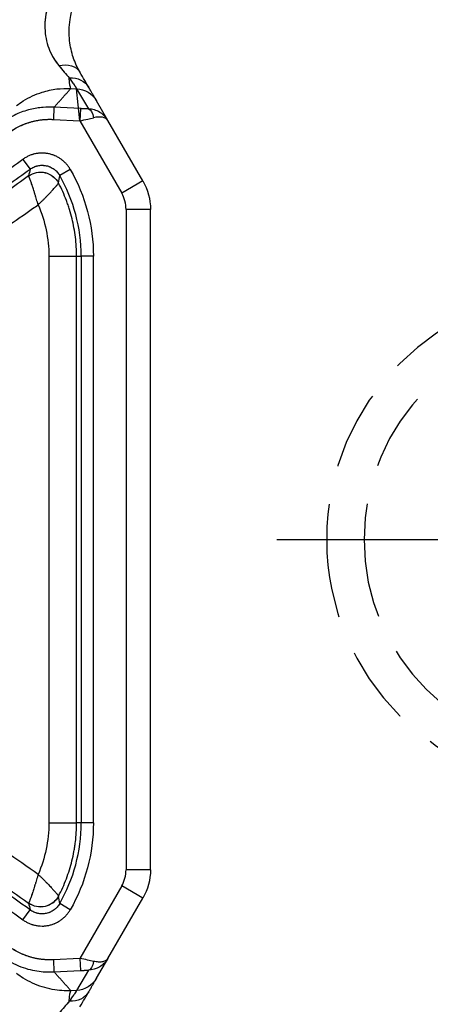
# Model space of a CAD drawing. Extents: x 2651 to 7771, y -1163 to 1075.
# Tile 402 of 490: x 5288 to 5301, y 473 to 504. Entities that reach past the tile are written whole.
import ezdxf

# ---------------------------------------------------------------- set-up
doc = ezdxf.new("R2010")
doc.units = 0
doc.header["$LTSCALE"] = 10
doc.linetypes.add('CENTER', pattern=[2, 1.25, -0.25, 0.25, -0.25])
doc.linetypes.add('HIDDEN', pattern=[0.375, 0.25, -0.125])
doc.layers.get('0').update_dxf_attribs({"linetype": 'CONTINUOUS'})
doc.layers.get('Defpoints').update_dxf_attribs({"linetype": 'CONTINUOUS'})
for name, color, linetype in [('1', 7, 'CONTINUOUS'), ('CEN', 1, 'CENTER'), ('DIM', 3, 'CONTINUOUS'), ('HIDDEN', 6, 'HIDDEN')]:
    doc.layers.add(name, color=color, linetype=linetype)
doc.styles.get("Standard").update_dxf_attribs({"font": 'romans.shx'})
doc.dimstyles.new('MM& INCH5', dxfattribs={"dimtxt": 5, "dimasz": 2.5, "dimexe": 1, "dimexo": 0.5, "dimtad": 0, "dimrnd": 1.38778e-17, "dimzin": 9, "dimdsep": 46, "dimtxsty": 'Standard', "dimblk": 'CLOSED', "dimcen": 0, "dimclrd": 3, "dimclre": 3, "dimclrt": 3, "dimazin": 2, "dimtfac": 0.75, "dimtofl": 0, "dimtmove": 0, "dimatfit": 3, "dimfxl": 0, "dimtolj": 1, "dimarcsym": 0})

# ---------------------------------------------------------------- blocks, each defined once
blk = doc.blocks.new('DFSF')
at = {"layer": '1', "color": 252, "linetype": 'Continuous'}
for p, q in [((1288.685, 533.376), (1288.87, 533.367)), ((1288.87, 533.367), (1289.242, 532.722)), ((1288.148, 532.776), (1288.128, 532.388)), ((1288.992, 532.732), (1288.148, 532.776)), ((1288.128, 532.388), (1288.972, 532.344)), ((1288.972, 532.344), (1290.304, 530.037)), ((1287.156, 531.114), (1287.385, 530.801)), ((1288.667, 530.793), (1288.33, 530.6)), ((1290.977, 530.426), (1290.304, 530.037)), ((1290.443, 529.519), (1290.443, 508.469)), ((1291.22, 529.519), (1290.443, 529.519)), ((1287.984, 528.026), (1287.984, 509.961)), ((1287.984, 528.026), (1288.867, 528.026)), ((1288.867, 528.026), (1289.015, 528.026)), ((1288.867, 509.961), (1288.867, 528.026)), ((1289.015, 528.026), (1289.015, 509.961)), ((1289.403, 528.026), (1289.015, 528.026)), ((1289.403, 509.961), (1289.403, 528.026)), ((1287.984, 509.961), (1288.867, 509.961)), ((1289.015, 509.961), (1288.867, 509.961)), ((1289.403, 509.961), (1289.015, 509.961)), ((1291.22, 508.469), (1290.443, 508.469)), ((1290.304, 507.951), (1288.972, 505.644)), ((1290.977, 507.562), (1290.304, 507.951)), ((1288.667, 507.195), (1288.33, 507.388)), ((1287.156, 506.874), (1287.385, 507.187)), ((1288.972, 505.644), (1288.128, 505.599)), ((1288.128, 505.599), (1288.148, 505.212)), ((1288.148, 505.212), (1288.992, 505.256)), ((1289.242, 505.266), (1288.87, 504.621)), ((1288.87, 504.621), (1288.685, 504.611))]:
    blk.add_line(p, q, dxfattribs=at)
at = {"layer": '1', "color": 110, "linetype": 'Continuous'}
for p, q in [((1288.972, 532.344), (1288.87, 533.367)), ((1288.128, 532.388), (1288.972, 532.344)), ((1288.972, 532.344), (1290.304, 530.037)), ((1290.443, 529.519), (1290.443, 508.469)), ((1290.304, 507.951), (1288.972, 505.644)), ((1288.972, 505.644), (1288.128, 505.599)), ((1289.242, 505.266), (1288.87, 504.621))]:
    blk.add_line(p, q, dxfattribs=at)
at = {"layer": '1', "color": 7, "linetype": 'Continuous'}
for p, q in [((1289.864, 532.355), (1289.502, 532.981)), ((1288.992, 532.732), (1288.972, 532.344)), ((1290.977, 530.426), (1289.865, 532.352)), ((1291.22, 508.469), (1291.22, 529.519)), ((1289.865, 505.636), (1290.977, 507.562)), ((1288.972, 505.644), (1288.992, 505.256)), ((1289.502, 505.007), (1289.864, 505.633))]:
    blk.add_line(p, q, dxfattribs=at)
at = {"layer": '1', "color": 252, "linetype": 'Continuous', "extrusion": (0, 0, -1)}
for centre, start, end in [((-1283.836, 528.026), 150.1987, 180), ((-1283.836, 509.961), 180, 209.8012)]:
    blk.add_arc(centre, 5.567, start, end, dxfattribs=at)
at = {"layer": '1', "color": 252, "linetype": 'Continuous'}
for centre, radius, start, end in [((1283.836, 528.026), 5.178, 0, 29.8013), ((1289.407, 529.519), 1.036, 0, 30), ((1283.836, 509.961), 5.178, 330.1988, 0), ((1289.407, 508.469), 1.036, 330, 0)]:
    blk.add_arc(centre, radius, start, end, dxfattribs=at)
at = {"layer": '1', "color": 7, "linetype": 'Continuous', "extrusion": (0, 0, -1)}
for centre, start, end in [((-1289.407, 529.519), 150, 180), ((-1289.407, 508.469), 180, 210)]:
    blk.add_arc(centre, 1.814, start, end, dxfattribs=at)
at = {"layer": '1', "color": 110, "linetype": 'Continuous'}
for centre, start, end in [((1289.407, 529.519), 0, 30), ((1289.407, 508.469), 330, 0)]:
    blk.add_arc(centre, 1.036, start, end, dxfattribs=at)
at = {"layer": '1', "color": 252, "linetype": 'Continuous', "extrusion": (0, 0, -1)}
for centre, major_axis, ratio, start_param, end_param in [((1288.303, 533.502), (0.673, 0.389), 0.72662, 5.106899, 6.283185), ((1288.583, 533.018), (0.673, 0.389), 0.857555, 5.242162, 6.283185), ((1288.855, 536.606), (0.161, 3.235), 0.052272, 3.194024, 3.602195), ((1288.829, 532.592), (0.673, 0.389), 0.998053, 5.287458, 6.283185), ((1287.719, 530.06), (-0.631, 0.148), 0.999911, 0.712892, 2.4287), ((1287.719, 530.059), (0.618, 0.195), 0.99876, 4.392457, 6.10701), ((1287.719, 507.928), (0.631, 0.148), 0.999911, 0.712878, 2.428715), ((1287.719, 507.929), (0.618, -0.195), 0.99876, 0.176172, 1.890754), ((1288.829, 505.396), (0.673, -0.389), 0.998053, 0, 0.995727), ((1288.855, 501.382), (0.161, -3.235), 0.052272, 2.68099, 3.089161), ((1288.583, 504.97), (0.673, -0.389), 0.857555, 0, 1.041024)]:
    blk.add_ellipse(centre, major_axis=major_axis, ratio=ratio, start_param=start_param, end_param=end_param, dxfattribs=at)
at = {"layer": '1', "color": 7, "linetype": 'Continuous', "extrusion": (0, 0, -1)}
for centre, major_axis, ratio, start_param, end_param in [((1289.222, 532.334), (-0.009, -0.389), 0.484329, 3.201449, 4.425608), ((1289.407, 529.519), (-1.814, 0), 0.999975, 2.618029, 3.141591), ((1289.407, 529.519), (1.814, 0), 0.999975, 5.759622, 6.283185), ((1283.861, 528.026), (4.123, 0), 1, 5.873541, 6.283185), ((1283.861, 509.961), (4.123, 0), 1, 0, 0.409639), ((1289.222, 505.654), (0.009, -0.389), 0.484329, 4.99917, 6.223329)]:
    blk.add_ellipse(centre, major_axis=major_axis, ratio=ratio, start_param=start_param, end_param=end_param, dxfattribs=at)
at = {"layer": '1', "color": 252, "linetype": 'Continuous'}
for points, knots in [([(1288.209, 536.61), (1288.164, 536.525), (1288.08, 536.366), (1287.988, 536.135), (1287.873, 535.756), (1287.826, 535.203), (1287.953, 534.679), (1288.134, 534.329), (1288.244, 534.181), (1288.301, 534.103)], [0, 0, 0, 0, 0.096681, 0.180172, 0.250363, 0.499858, 0.749492, 0.867912, 1, 1, 1, 1]), ([(1288.301, 534.103), (1288.361, 534.032), (1288.48, 533.889), (1288.584, 533.771), (1288.636, 533.712)], [0, 0, 0, 0, 0.500018, 1, 1, 1, 1]), ([(1288.636, 533.712), (1288.669, 533.663), (1288.733, 533.57), (1288.8, 533.475), (1288.839, 533.417), (1288.86, 533.382), (1288.866, 533.373), (1288.87, 533.367)], [0, 0, 0, 0, 0.262287, 0.49991, 0.699928, 0.840423, 1, 1, 1, 1]), ([(1286.955, 532.827), (1287.026, 532.878), (1287.276, 533.059), (1287.708, 533.253), (1288.226, 533.374), (1288.536, 533.376), (1288.685, 533.376)], [0, 0, 0, 0, 0.141984, 0.499773, 0.758442, 1, 1, 1, 1]), ([(1288.148, 532.776), (1288.033, 532.778), (1287.779, 532.781), (1287.368, 532.71), (1286.91, 532.558), (1286.623, 532.371), (1286.472, 532.273)], [0, 0, 0, 0, 0.193756, 0.426858, 0.69734, 1, 1, 1, 1]), ([(1289.865, 532.352), (1289.837, 532.394), (1289.787, 532.47), (1289.697, 532.554), (1289.587, 532.631), (1289.44, 532.7), (1289.308, 532.714), (1289.242, 532.722)], [0, 0, 0, 0, 0.205637, 0.372382, 0.500218, 0.747942, 1, 1, 1, 1]), ([(1286.702, 531.96), (1286.908, 532.112), (1287.133, 532.225), (1287.623, 532.372), (1287.873, 532.402), (1288.128, 532.388)], [0, 0, 0, 0, 0.5, 0.5, 1, 1, 1, 1]), ([(1288.972, 532.344), (1289.057, 532.363), (1289.21, 532.396), (1289.345, 532.427), (1289.405, 532.44)], [0, 0, 0, 0, 0.553654, 1, 1, 1, 1]), ([(1287.156, 531.114), (1286.689, 530.773), (1285.74, 530.11), (1284.765, 529.49), (1284.146, 529.116), (1284.022, 529.041), (1283.773, 528.894), (1283.648, 528.821), (1283.271, 528.605), (1283.019, 528.463), (1282.258, 528.047), (1281.745, 527.781), (1280.967, 527.398), (1280.706, 527.273), (1280.312, 527.09), (1280.181, 527.03), (1279.917, 526.911), (1279.256, 526.617), (1278.054, 526.121), (1276.426, 525.531), (1275.322, 525.185), (1274.767, 525.024)], [0, 0, 0, 0, 0.125, 0.25, 0.25, 0.28125, 0.28125, 0.3125, 0.3125, 0.375, 0.375, 0.5, 0.5, 0.5625, 0.5625, 0.59375, 0.59375, 0.625, 0.75, 0.875, 1, 1, 1, 1]), ([(1288.667, 530.793), (1288.649, 530.825), (1288.609, 530.886), (1288.541, 530.97), (1288.49, 531.022), (1288.456, 531.053), (1288.449, 531.059), (1288.436, 531.071), (1288.414, 531.088), (1288.364, 531.127), (1288.288, 531.176), (1288.224, 531.209), (1288.182, 531.228), (1288.174, 531.232), (1288.157, 531.239), (1288.131, 531.249), (1288.106, 531.258), (1288.054, 531.275), (1287.984, 531.293), (1287.912, 531.305), (1287.858, 531.311), (1287.84, 531.312), (1287.813, 531.313), (1287.803, 531.314), (1287.785, 531.314), (1287.739, 531.315), (1287.658, 531.31), (1287.587, 531.299), (1287.533, 531.288), (1287.507, 531.281), (1287.472, 531.271), (1287.454, 531.266), (1287.411, 531.252), (1287.343, 531.225), (1287.246, 531.176), (1287.186, 531.136), (1287.156, 531.114)], [0, 0, 0, 0, 0.0625, 0.125, 0.1875, 0.1875, 0.203125, 0.203125, 0.21875, 0.25, 0.3125, 0.375, 0.375, 0.390625, 0.390625, 0.40625, 0.4375, 0.4375, 0.5, 0.5625, 0.5625, 0.59375, 0.59375, 0.609375, 0.609375, 0.625, 0.6875, 0.75, 0.75, 0.78125, 0.796875, 0.8125, 0.8125, 0.875, 0.9375, 1, 1, 1, 1]), ([(1275.347, 523.68), (1275.897, 523.842), (1276.443, 524.015), (1277.256, 524.292), (1277.526, 524.387), (1277.863, 524.509), (1277.93, 524.534), (1278.065, 524.584), (1278.266, 524.659), (1279.002, 524.94), (1279.664, 525.212), (1280.451, 525.556), (1280.843, 525.732), (1281.297, 525.944), (1281.491, 526.037), (1281.62, 526.099), (1281.684, 526.13), (1282.264, 526.412), (1283.282, 526.935), (1284.774, 527.781), (1285.744, 528.386), (1286.463, 528.855), (1286.701, 529.014), (1287.056, 529.257), (1287.174, 529.338), (1287.409, 529.502), (1287.526, 529.585), (1287.643, 529.668)], [0, 0, 0, 0, 0.125, 0.125, 0.1875, 0.1875, 0.203125, 0.203125, 0.21875, 0.25, 0.375, 0.375, 0.4375, 0.46875, 0.484375, 0.484375, 0.5, 0.5, 0.625, 0.75, 0.875, 0.875, 0.9375, 0.9375, 0.96875, 0.96875, 1, 1, 1, 1]), ([(1287.643, 508.319), (1287.3, 508.565), (1286.606, 509.044), (1285.898, 509.502), (1285.45, 509.782), (1285.361, 509.837), (1285.181, 509.948), (1284.911, 510.112), (1284.277, 510.489), (1283.727, 510.798), (1282.988, 511.199), (1282.243, 511.589), (1281.108, 512.139), (1280.34, 512.483), (1279.76, 512.732), (1279.468, 512.854), (1279.127, 512.993), (1278.98, 513.052), (1278.882, 513.091), (1278.833, 513.11), (1278.391, 513.284), (1277.602, 513.58), (1276.407, 513.987), (1275.202, 514.357), (1274.391, 514.579), (1273.576, 514.789), (1273.167, 514.887), (1272.551, 515.026), (1272.345, 515.071), (1272.035, 515.135), (1271.932, 515.156), (1271.725, 515.198), (1271.207, 515.3), (1270.273, 515.465), (1269.439, 515.586), (1269.021, 515.64)], [0, 0, 0, 0, 0.0625, 0.125, 0.125, 0.140625, 0.140625, 0.15625, 0.1875, 0.25, 0.25, 0.3125, 0.375, 0.4375, 0.4375, 0.46875, 0.484375, 0.492188, 0.492188, 0.5, 0.5, 0.5625, 0.625, 0.6875, 0.75, 0.75, 0.8125, 0.8125, 0.84375, 0.84375, 0.859375, 0.859375, 0.875, 0.9375, 1, 1, 1, 1]), ([(1268.655, 514.225), (1269.073, 514.172), (1269.906, 514.054), (1270.732, 513.91), (1271.966, 513.676), (1272.781, 513.493), (1273.993, 513.182), (1274.797, 512.962), (1275.993, 512.594), (1277.179, 512.188), (1277.962, 511.891), (1278.741, 511.582), (1279.129, 511.421), (1279.612, 511.212), (1279.756, 511.148), (1279.901, 511.084), (1279.997, 511.041), (1280.045, 511.019), (1280.285, 510.91), (1280.858, 510.645), (1281.802, 510.181), (1282.543, 509.787), (1283.277, 509.381), (1283.641, 509.173), (1284.362, 508.744), (1285.077, 508.304), (1286.128, 507.609), (1286.816, 507.123), (1287.156, 506.874)], [0, 0, 0, 0, 0.0625, 0.125, 0.125, 0.25, 0.25, 0.3125, 0.375, 0.4375, 0.5, 0.5, 0.5625, 0.5625, 0.578125, 0.585938, 0.585938, 0.59375, 0.59375, 0.625, 0.6875, 0.75, 0.75, 0.8125, 0.8125, 0.875, 0.9375, 1, 1, 1, 1]), ([(1287.156, 506.874), (1287.186, 506.852), (1287.246, 506.812), (1287.343, 506.763), (1287.411, 506.736), (1287.454, 506.722), (1287.463, 506.719), (1287.48, 506.714), (1287.507, 506.707), (1287.533, 506.7), (1287.586, 506.689), (1287.658, 506.678), (1287.73, 506.674), (1287.776, 506.674), (1287.785, 506.674), (1287.803, 506.674), (1287.831, 506.675), (1287.858, 506.677), (1287.912, 506.683), (1287.984, 506.694), (1288.054, 506.713), (1288.105, 506.73), (1288.123, 506.736), (1288.148, 506.746), (1288.157, 506.749), (1288.174, 506.756), (1288.216, 506.774), (1288.288, 506.812), (1288.349, 506.851), (1288.393, 506.883), (1288.414, 506.9), (1288.442, 506.923), (1288.456, 506.935), (1288.49, 506.966), (1288.541, 507.017), (1288.609, 507.102), (1288.649, 507.163), (1288.667, 507.195)], [0, 0, 0, 0, 0.0625, 0.125, 0.1875, 0.1875, 0.203125, 0.203125, 0.21875, 0.25, 0.25, 0.3125, 0.375, 0.375, 0.390625, 0.390625, 0.40625, 0.4375, 0.4375, 0.5, 0.5625, 0.5625, 0.59375, 0.59375, 0.609375, 0.609375, 0.625, 0.6875, 0.75, 0.75, 0.78125, 0.796875, 0.8125, 0.8125, 0.875, 0.9375, 1, 1, 1, 1]), ([(1288.128, 505.599), (1287.873, 505.586), (1287.623, 505.616), (1287.133, 505.763), (1286.908, 505.876), (1286.702, 506.028)], [0, 0, 0, 0, 0.5, 0.5, 1, 1, 1, 1]), ([(1286.472, 505.715), (1286.573, 505.646), (1286.769, 505.514), (1287.082, 505.374), (1287.382, 505.28), (1287.662, 505.228), (1287.915, 505.205), (1288.074, 505.21), (1288.148, 505.212)], [0, 0, 0, 0, 0.205192, 0.397058, 0.573505, 0.733189, 0.875414, 1, 1, 1, 1]), ([(1289.405, 505.548), (1289.344, 505.561), (1289.209, 505.592), (1289.056, 505.625), (1288.972, 505.644)], [0, 0, 0, 0, 0.448471, 1, 1, 1, 1]), ([(1289.865, 505.636), (1289.803, 505.528), (1289.712, 505.436), (1289.495, 505.307), (1289.37, 505.271), (1289.242, 505.266)], [0, 0, 0, 0, 0.5, 0.5, 1, 1, 1, 1]), ([(1289.865, 505.636), (1289.85, 505.616), (1289.824, 505.581), (1289.764, 505.55), (1289.684, 505.526), (1289.573, 505.519), (1289.461, 505.538), (1289.405, 505.548)], [0, 0, 0, 0, 0.205637, 0.372382, 0.500218, 0.747942, 1, 1, 1, 1]), ([(1288.685, 504.611), (1288.591, 504.61), (1288.393, 504.608), (1288.085, 504.648), (1287.662, 504.754), (1287.274, 504.93), (1287.025, 505.11), (1286.955, 505.161)], [0, 0, 0, 0, 0.153402, 0.320414, 0.500296, 0.860692, 1, 1, 1, 1]), ([(1288.87, 504.621), (1288.866, 504.616), (1288.861, 504.606), (1288.84, 504.573), (1288.802, 504.515), (1288.733, 504.418), (1288.669, 504.324), (1288.636, 504.275)], [0, 0, 0, 0, 0.152639, 0.285793, 0.500086, 0.737686, 1, 1, 1, 1]), ([(1288.636, 504.275), (1288.584, 504.217), (1288.481, 504.099), (1288.361, 503.956), (1288.301, 503.884)], [0, 0, 0, 0, 0.495274, 1, 1, 1, 1])]:
    blk.add_open_spline(points, degree=3, knots=knots, dxfattribs=at)
at = {"layer": '1', "color": 110, "linetype": 'Continuous'}
for points, degree, knots in [([(1288.209, 536.61), (1288.166, 536.532), (1288.083, 536.38), (1287.991, 536.147), (1287.908, 535.872), (1287.857, 535.558), (1287.853, 535.092), (1287.957, 534.672), (1288.134, 534.323), (1288.246, 534.177), (1288.301, 534.103)], 3, [0, 0, 0, 0, 0.089528, 0.173241, 0.25146, 0.381024, 0.501535, 0.750707, 0.874976, 1, 1, 1, 1]), ([(1288.301, 534.103), (1288.321, 534.079), (1288.381, 534.007), (1288.497, 533.87), (1288.584, 533.772), (1288.636, 533.712)], 3, [0, 0, 0, 0, 0.166985, 0.500056, 1, 1, 1, 1]), ([(1288.636, 533.712), (1288.669, 533.664), (1288.735, 533.569), (1288.805, 533.467), (1288.853, 533.395), (1288.864, 533.376), (1288.87, 533.367)], 3, [0, 0, 0, 0, 0.257092, 0.508444, 0.755554, 1, 1, 1, 1]), ([(1286.702, 531.96), (1287.011, 532.188), (1287.378, 532.298), (1287.745, 532.408), (1288.128, 532.388)], 2, [0, 0, 0, 0.5, 0.5, 1, 1, 1]), ([(1288.128, 505.599), (1287.745, 505.579), (1287.378, 505.69), (1287.011, 505.8), (1286.702, 506.028)], 2, [0, 0, 0, 0.5, 0.5, 1, 1, 1]), ([(1288.87, 504.621), (1288.864, 504.611), (1288.853, 504.593), (1288.805, 504.521), (1288.735, 504.419), (1288.669, 504.324), (1288.636, 504.275)], 3, [0, 0, 0, 0, 0.244446, 0.491556, 0.742908, 1, 1, 1, 1]), ([(1288.636, 504.275), (1288.584, 504.216), (1288.497, 504.118), (1288.381, 503.981), (1288.321, 503.909), (1288.301, 503.884)], 3, [0, 0, 0, 0, 0.499944, 0.833015, 1, 1, 1, 1])]:
    blk.add_open_spline(points, degree=degree, knots=knots, dxfattribs=at)
at = {"layer": '1', "color": 7, "linetype": 'Continuous'}
for points, knots in [([(1288.976, 533.891), (1288.936, 533.966), (1288.858, 534.109), (1288.761, 534.357), (1288.688, 534.617), (1288.622, 535.003), (1288.625, 535.495), (1288.74, 535.976), (1288.839, 536.205), (1288.872, 536.282)], [0, 0, 0, 0, 0.138828, 0.267869, 0.388064, 0.500574, 0.749851, 0.916497, 1, 1, 1, 1]), ([(1274.875, 524.651), (1275.436, 524.813), (1276.55, 525.163), (1278.195, 525.759), (1279.273, 526.204), (1279.942, 526.497), (1280.076, 526.556), (1280.342, 526.677), (1280.475, 526.737), (1280.872, 526.922), (1281.136, 527.048), (1281.922, 527.434), (1282.44, 527.703), (1283.208, 528.124), (1283.463, 528.267), (1283.843, 528.485), (1283.969, 528.559), (1284.221, 528.707), (1284.847, 529.082), (1285.956, 529.787), (1286.914, 530.456), (1287.385, 530.801)], [0, 0, 0, 0, 0.125, 0.25, 0.375, 0.375, 0.40625, 0.40625, 0.4375, 0.4375, 0.5, 0.5, 0.625, 0.625, 0.6875, 0.6875, 0.71875, 0.71875, 0.75, 0.875, 1, 1, 1, 1]), ([(1287.385, 530.801), (1287.404, 530.814), (1287.442, 530.839), (1287.502, 530.87), (1287.545, 530.886), (1287.572, 530.895), (1287.583, 530.899), (1287.605, 530.905), (1287.643, 530.914), (1287.699, 530.923), (1287.744, 530.926), (1287.773, 530.926), (1287.779, 530.926), (1287.79, 530.925), (1287.796, 530.925), (1287.813, 530.924), (1287.847, 530.922), (1287.903, 530.913), (1287.947, 530.901), (1287.979, 530.89), (1287.99, 530.887), (1288.006, 530.88), (1288.011, 530.878), (1288.022, 530.874), (1288.048, 530.863), (1288.093, 530.839), (1288.131, 530.815), (1288.158, 530.795), (1288.172, 530.784), (1288.185, 530.773), (1288.194, 530.766), (1288.198, 530.762), (1288.219, 530.743), (1288.251, 530.711), (1288.294, 530.658), (1288.318, 530.62), (1288.33, 530.6)], [0, 0, 0, 0, 0.0625, 0.125, 0.1875, 0.1875, 0.203125, 0.21875, 0.25, 0.3125, 0.375, 0.375, 0.390625, 0.390625, 0.40625, 0.40625, 0.4375, 0.5, 0.5625, 0.5625, 0.59375, 0.59375, 0.609375, 0.609375, 0.625, 0.6875, 0.75, 0.75, 0.78125, 0.796875, 0.796875, 0.8125, 0.8125, 0.875, 0.9375, 1, 1, 1, 1]), ([(1287.339, 530.584), (1287.107, 530.416), (1286.873, 530.25), (1286.579, 530.046), (1286.52, 530.005), (1286.401, 529.924), (1286.224, 529.803), (1285.57, 529.365), (1284.482, 528.677), (1282.995, 527.823), (1281.979, 527.296), (1281.336, 526.98), (1281.207, 526.918), (1280.949, 526.794), (1280.56, 526.611), (1280.169, 526.433), (1279.383, 526.088), (1278.854, 525.868), (1278.187, 525.608), (1278.053, 525.557), (1277.785, 525.456), (1277.651, 525.406), (1277.247, 525.259), (1276.977, 525.163), (1276.164, 524.885), (1275.618, 524.712), (1275.068, 524.55)], [0, 0, 0, 0, 0.0625, 0.0625, 0.078125, 0.078125, 0.09375, 0.125, 0.25, 0.375, 0.5, 0.5, 0.53125, 0.53125, 0.5625, 0.625, 0.625, 0.75, 0.75, 0.78125, 0.78125, 0.8125, 0.8125, 0.875, 0.875, 1, 1, 1, 1]), ([(1287.643, 529.668), (1287.635, 529.694), (1287.628, 529.719), (1287.622, 529.74), (1287.609, 529.783), (1287.592, 529.84), (1287.573, 529.903), (1287.563, 529.937), (1287.559, 529.951), (1287.556, 529.958), (1287.55, 529.978), (1287.546, 529.992), (1287.54, 530.012), (1287.537, 530.019), (1287.533, 530.032), (1287.527, 530.052), (1287.521, 530.072), (1287.509, 530.11), (1287.492, 530.161), (1287.473, 530.22), (1287.462, 530.254), (1287.454, 530.276), (1287.451, 530.287), (1287.44, 530.319), (1287.426, 530.36), (1287.407, 530.414), (1287.395, 530.446), (1287.387, 530.469), (1287.385, 530.476), (1287.38, 530.49), (1287.377, 530.496), (1287.37, 530.514), (1287.365, 530.528), (1287.361, 530.539), (1287.359, 530.543), (1287.357, 530.548), (1287.355, 530.552), (1287.353, 530.557), (1287.349, 530.567), (1287.344, 530.576), (1287.342, 530.581), (1287.339, 530.584)], [0, 0, 0, 0, 0.03125, 0.0625, 0.0625, 0.125, 0.1875, 0.203125, 0.203125, 0.21875, 0.21875, 0.25, 0.25, 0.265625, 0.265625, 0.28125, 0.3125, 0.3125, 0.375, 0.4375, 0.46875, 0.46875, 0.5, 0.5, 0.5625, 0.625, 0.6875, 0.6875, 0.71875, 0.71875, 0.75, 0.75, 0.8125, 0.828125, 0.828125, 0.84375, 0.84375, 0.875, 0.875, 0.9375, 1, 1, 1, 1]), ([(1287.643, 529.668), (1287.662, 529.686), (1287.681, 529.704), (1287.708, 529.73), (1287.73, 529.751), (1287.752, 529.771), (1287.762, 529.782), (1287.794, 529.813), (1287.815, 529.833), (1287.846, 529.864), (1287.856, 529.874), (1287.876, 529.894), (1287.886, 529.904), (1287.901, 529.919), (1287.906, 529.924), (1287.915, 529.934), (1287.93, 529.949), (1287.944, 529.964), (1287.972, 529.993), (1288.008, 530.03), (1288.05, 530.075), (1288.074, 530.101), (1288.089, 530.118), (1288.097, 530.127), (1288.119, 530.151), (1288.148, 530.183), (1288.185, 530.226), (1288.207, 530.251), (1288.222, 530.268), (1288.227, 530.274), (1288.236, 530.285), (1288.24, 530.29), (1288.252, 530.305), (1288.261, 530.316), (1288.268, 530.324), (1288.271, 530.328), (1288.273, 530.331), (1288.276, 530.335), (1288.279, 530.339), (1288.285, 530.346), (1288.291, 530.355), (1288.293, 530.36)], [0, 0, 0, 0, 0.03125, 0.0625, 0.09375, 0.09375, 0.125, 0.125, 0.1875, 0.1875, 0.21875, 0.21875, 0.25, 0.25, 0.265625, 0.265625, 0.28125, 0.3125, 0.3125, 0.375, 0.4375, 0.46875, 0.46875, 0.5, 0.5, 0.5625, 0.625, 0.6875, 0.6875, 0.71875, 0.71875, 0.75, 0.75, 0.8125, 0.828125, 0.828125, 0.84375, 0.84375, 0.875, 0.875, 1, 1, 1, 1]), ([(1288.867, 528.026), (1288.867, 528.128), (1288.861, 528.331), (1288.833, 528.632), (1288.788, 528.929), (1288.725, 529.224), (1288.671, 529.419), (1288.626, 529.564), (1288.611, 529.612), (1288.586, 529.684), (1288.577, 529.708), (1288.56, 529.756), (1288.516, 529.875), (1288.429, 530.087), (1288.34, 530.269), (1288.293, 530.36)], [0, 0, 0, 0, 0.125, 0.25, 0.375, 0.5, 0.625, 0.625, 0.6875, 0.6875, 0.71875, 0.71875, 0.75, 0.875, 1, 1, 1, 1]), ([(1287.385, 507.187), (1287.043, 507.438), (1286.351, 507.927), (1285.293, 508.626), (1284.215, 509.291), (1283.483, 509.711), (1282.745, 510.12), (1281.999, 510.517), (1281.24, 510.891), (1280.666, 511.162), (1280.473, 511.251), (1280.184, 511.383), (1280.087, 511.426), (1279.893, 511.512), (1279.602, 511.641), (1279.309, 511.765), (1279.015, 511.887), (1278.917, 511.928), (1278.721, 512.008), (1278.229, 512.205), (1277.337, 512.543), (1276.136, 512.956), (1275.326, 513.206), (1274.817, 513.354), (1274.715, 513.383), (1274.511, 513.441), (1274.409, 513.469), (1274.102, 513.553), (1273.078, 513.825), (1272.045, 514.056), (1270.797, 514.294), (1269.963, 514.439), (1269.124, 514.558), (1268.703, 514.61)], [0, 0, 0, 0, 0.0625, 0.125, 0.1875, 0.25, 0.25, 0.3125, 0.375, 0.375, 0.40625, 0.40625, 0.421875, 0.421875, 0.4375, 0.46875, 0.46875, 0.484375, 0.484375, 0.5, 0.5625, 0.625, 0.6875, 0.6875, 0.703125, 0.703125, 0.71875, 0.71875, 0.75, 0.875, 0.875, 0.9375, 1, 1, 1, 1]), ([(1268.881, 514.741), (1269.296, 514.687), (1270.125, 514.567), (1270.95, 514.42), (1271.464, 514.32), (1271.566, 514.3), (1271.772, 514.259), (1271.874, 514.238), (1272.181, 514.173), (1272.795, 514.039), (1273.404, 513.891), (1274.212, 513.682), (1275.017, 513.46), (1276.213, 513.089), (1277.003, 512.817), (1277.592, 512.604), (1277.887, 512.495), (1278.229, 512.363), (1278.375, 512.306), (1278.472, 512.268), (1278.521, 512.249), (1278.959, 512.075), (1279.732, 511.753), (1280.873, 511.237), (1281.997, 510.685), (1282.734, 510.294), (1283.466, 509.892), (1284.011, 509.581), (1284.549, 509.257), (1284.816, 509.093), (1284.905, 509.038), (1285.083, 508.927), (1285.526, 508.648), (1286.314, 508.131), (1287, 507.65), (1287.339, 507.404)], [0, 0, 0, 0, 0.0625, 0.125, 0.125, 0.140625, 0.140625, 0.15625, 0.15625, 0.1875, 0.25, 0.25, 0.3125, 0.375, 0.4375, 0.4375, 0.46875, 0.484375, 0.492187, 0.492187, 0.5, 0.5, 0.5625, 0.625, 0.6875, 0.75, 0.75, 0.8125, 0.84375, 0.84375, 0.859375, 0.859375, 0.875, 0.9375, 1, 1, 1, 1]), ([(1288.293, 507.628), (1288.34, 507.718), (1288.429, 507.901), (1288.544, 508.18), (1288.642, 508.465), (1288.723, 508.755), (1288.766, 508.952), (1288.793, 509.102), (1288.801, 509.152), (1288.813, 509.227), (1288.817, 509.252), (1288.824, 509.303), (1288.84, 509.429), (1288.861, 509.656), (1288.867, 509.86), (1288.867, 509.961)], [0, 0, 0, 0, 0.125, 0.25, 0.375, 0.5, 0.625, 0.625, 0.6875, 0.6875, 0.71875, 0.71875, 0.75, 0.875, 1, 1, 1, 1]), ([(1287.643, 508.319), (1287.635, 508.294), (1287.628, 508.269), (1287.622, 508.248), (1287.609, 508.205), (1287.592, 508.148), (1287.573, 508.085), (1287.563, 508.051), (1287.559, 508.037), (1287.556, 508.03), (1287.55, 508.009), (1287.546, 507.996), (1287.54, 507.975), (1287.537, 507.969), (1287.533, 507.955), (1287.527, 507.935), (1287.521, 507.916), (1287.509, 507.877), (1287.492, 507.827), (1287.473, 507.768), (1287.462, 507.734), (1287.454, 507.712), (1287.451, 507.701), (1287.44, 507.669), (1287.426, 507.628), (1287.407, 507.574), (1287.395, 507.542), (1287.387, 507.519), (1287.385, 507.512), (1287.38, 507.498), (1287.377, 507.492), (1287.37, 507.473), (1287.365, 507.46), (1287.361, 507.449), (1287.359, 507.445), (1287.357, 507.44), (1287.355, 507.435), (1287.353, 507.431), (1287.349, 507.421), (1287.344, 507.411), (1287.342, 507.407), (1287.339, 507.404)], [0, 0, 0, 0, 0.03125, 0.0625, 0.0625, 0.125, 0.1875, 0.203125, 0.203125, 0.21875, 0.21875, 0.25, 0.25, 0.265625, 0.265625, 0.28125, 0.3125, 0.3125, 0.375, 0.4375, 0.46875, 0.46875, 0.5, 0.5, 0.5625, 0.625, 0.6875, 0.6875, 0.71875, 0.71875, 0.75, 0.75, 0.8125, 0.828125, 0.828125, 0.84375, 0.84375, 0.875, 0.875, 0.9375, 1, 1, 1, 1]), ([(1287.643, 508.319), (1287.662, 508.302), (1287.681, 508.283), (1287.708, 508.258), (1287.73, 508.237), (1287.752, 508.216), (1287.762, 508.206), (1287.794, 508.175), (1287.815, 508.155), (1287.846, 508.124), (1287.856, 508.114), (1287.876, 508.093), (1287.886, 508.083), (1287.901, 508.068), (1287.906, 508.063), (1287.915, 508.053), (1287.93, 508.039), (1287.944, 508.024), (1287.972, 507.995), (1288.008, 507.957), (1288.05, 507.913), (1288.074, 507.887), (1288.089, 507.869), (1288.097, 507.861), (1288.119, 507.836), (1288.148, 507.805), (1288.185, 507.762), (1288.207, 507.737), (1288.222, 507.719), (1288.227, 507.714), (1288.236, 507.703), (1288.24, 507.698), (1288.252, 507.683), (1288.261, 507.672), (1288.268, 507.664), (1288.271, 507.66), (1288.273, 507.657), (1288.276, 507.653), (1288.279, 507.649), (1288.285, 507.641), (1288.291, 507.633), (1288.293, 507.628)], [0, 0, 0, 0, 0.03125, 0.0625, 0.09375, 0.09375, 0.125, 0.125, 0.1875, 0.1875, 0.21875, 0.21875, 0.25, 0.25, 0.265625, 0.265625, 0.28125, 0.3125, 0.3125, 0.375, 0.4375, 0.46875, 0.46875, 0.5, 0.5, 0.5625, 0.625, 0.6875, 0.6875, 0.71875, 0.71875, 0.75, 0.75, 0.8125, 0.828125, 0.828125, 0.84375, 0.84375, 0.875, 0.875, 1, 1, 1, 1]), ([(1288.33, 507.388), (1288.318, 507.368), (1288.294, 507.33), (1288.251, 507.277), (1288.219, 507.245), (1288.198, 507.226), (1288.189, 507.218), (1288.172, 507.203), (1288.14, 507.179), (1288.093, 507.148), (1288.053, 507.128), (1288.027, 507.116), (1288.021, 507.114), (1288.011, 507.109), (1288.006, 507.107), (1287.99, 507.101), (1287.957, 507.09), (1287.903, 507.075), (1287.858, 507.068), (1287.824, 507.064), (1287.813, 507.064), (1287.796, 507.063), (1287.79, 507.062), (1287.779, 507.062), (1287.75, 507.062), (1287.699, 507.065), (1287.654, 507.072), (1287.621, 507.079), (1287.605, 507.083), (1287.588, 507.088), (1287.577, 507.091), (1287.572, 507.093), (1287.545, 507.101), (1287.502, 507.118), (1287.442, 507.149), (1287.404, 507.174), (1287.385, 507.187)], [0, 0, 0, 0, 0.0625, 0.125, 0.1875, 0.1875, 0.203125, 0.21875, 0.25, 0.3125, 0.375, 0.375, 0.390625, 0.390625, 0.40625, 0.40625, 0.4375, 0.5, 0.5625, 0.5625, 0.59375, 0.59375, 0.609375, 0.609375, 0.625, 0.6875, 0.75, 0.75, 0.78125, 0.796875, 0.796875, 0.8125, 0.8125, 0.875, 0.9375, 1, 1, 1, 1])]:
    blk.add_open_spline(points, degree=3, knots=knots, dxfattribs=at)
for points in [[(1289.256, 533.407), (1289.177, 533.545), (1289.083, 533.707), (1288.976, 533.891)], [(1287.339, 530.584), (1287.339, 530.584), (1287.339, 530.584), (1287.34, 530.583)], [(1288.293, 530.36), (1288.293, 530.36), (1288.293, 530.36), (1288.293, 530.36)], [(1288.293, 507.628), (1288.293, 507.628), (1288.293, 507.628), (1288.293, 507.628)], [(1287.339, 507.404), (1287.339, 507.404), (1287.339, 507.404), (1287.34, 507.405)], [(1288.976, 504.097), (1289.083, 504.281), (1289.177, 504.443), (1289.256, 504.581)]]:
    blk.add_open_spline(points, degree=3, dxfattribs=at)
at = {"layer": '1', "color": 252, "linetype": 'Continuous'}
for points in [[(1288.148, 532.776), (1288.33, 532.974), (1288.509, 533.174), (1288.685, 533.376)], [(1288.685, 504.611), (1288.509, 504.814), (1288.33, 505.014), (1288.148, 505.212)]]:
    blk.add_rational_spline(points, [1, 0.999955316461, 0.999955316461, 1], degree=3, dxfattribs=at)
at = {"layer": '1', "color": 7, "linetype": 'Continuous'}
for points, weights in [([(1289.502, 532.981), (1289.485, 533.011), (1289.402, 533.154), (1289.256, 533.407)], [1, 0.986164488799, 0.986164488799, 1]), ([(1289.242, 532.722), (1289.168, 532.724), (1289.082, 532.727), (1288.992, 532.732)], [1, 0.972630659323, 0.972630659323, 1]), ([(1288.992, 505.256), (1289.082, 505.261), (1289.168, 505.264), (1289.242, 505.266)], [1, 0.972630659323, 0.972630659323, 1]), ([(1289.256, 504.581), (1289.402, 504.833), (1289.485, 504.977), (1289.502, 505.007)], [1, 0.986164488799, 0.986164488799, 1])]:
    blk.add_rational_spline(points, weights, degree=3, dxfattribs=at)
at = {"layer": '1', "color": 252, "linetype": 'Continuous'}
for points in [[(1289.865, 532.352), (1289.804, 532.457), (1289.625, 532.491), (1289.405, 532.44)], [(1287.385, 530.801), (1287.371, 530.729), (1287.355, 530.657), (1287.339, 530.584)], [(1288.293, 530.36), (1288.306, 530.441), (1288.318, 530.521), (1288.33, 530.6)], [(1288.33, 507.388), (1288.318, 507.467), (1288.306, 507.547), (1288.293, 507.628)], [(1287.339, 507.404), (1287.355, 507.331), (1287.371, 507.259), (1287.385, 507.187)]]:
    blk.add_open_spline(points, degree=3, dxfattribs=at)
blk = doc.blocks.new('*D42')
at = {"layer": 'Defpoints', "color": 0}
for p in [(5335.684, 924.642), (5335.684, 850.322), (5205.684, 387.642)]:
    blk.add_point(p, dxfattribs=at)
at = {"layer": 'DIM', "color": 3, "lineweight": -2}
blk.add_line((5335.684, 850.822), (5335.684, 924.642), dxfattribs=at)
at = {"layer": 'DIM', "color": 3, "insert": (5335.684, 947.648), "char_height": 5, "attachment_point": 5, "rotation": 90}
blk.add_mtext('\\A1;130 [5.118]', dxfattribs=at)
blk = doc.blocks.new('_Closed')
at = {"color": 0, "linetype": 'ByBlock', "lineweight": -2}
for p, q in [((-1, 0.167), (0, 0)), ((-1, 0.167), (-1, -0.167)), ((0, 0), (-1, -0.167)), ((0, 0), (-1, 0))]:
    blk.add_line(p, q, dxfattribs=at)
blk = doc.blocks.new('*D43')
at = {"layer": 'Defpoints', "color": 0}
for p in [(5402.684, 924.642), (5402.684, 886.162), (5205.684, 387.642)]:
    blk.add_point(p, dxfattribs=at)
at = {"layer": 'DIM', "color": 3, "lineweight": -2}
blk.add_line((5402.684, 886.662), (5402.684, 924.642), dxfattribs=at)
at = {"layer": 'DIM', "color": 3, "insert": (5402.684, 947.648), "char_height": 5, "attachment_point": 5, "rotation": 90}
blk.add_mtext('\\A1;197 [7.756]', dxfattribs=at)
blk = doc.blocks.new('*D44')
at = {"layer": 'Defpoints', "color": 0}
for p in [(5410.684, 924.642), (5405.684, 807.17), (5205.684, 387.642)]:
    blk.add_point(p, dxfattribs=at)
at = {"layer": 'DIM', "color": 3, "lineweight": -2}
for p, q in [((5410.684, 919.642), (5410.684, 924.642)), ((5405.684, 914.642), (5410.684, 919.642)), ((5405.684, 807.67), (5405.684, 914.642))]:
    blk.add_line(p, q, dxfattribs=at)
at = {"layer": 'DIM', "color": 3, "insert": (5410.684, 948.005), "char_height": 5, "attachment_point": 5, "rotation": 90}
blk.add_mtext('\\A1;200 [7.874]', dxfattribs=at)
blk = doc.blocks.new('*D45')
at = {"layer": 'Defpoints', "color": 0}
for p in [(5445.684, 924.642), (5445.684, 912.642), (5205.684, 387.642)]:
    blk.add_point(p, dxfattribs=at)
at = {"layer": 'DIM', "color": 3, "lineweight": -2}
blk.add_line((5445.684, 913.142), (5445.684, 924.642), dxfattribs=at)
at = {"layer": 'DIM', "color": 3, "insert": (5445.684, 948.005), "char_height": 5, "attachment_point": 5, "rotation": 90}
blk.add_mtext('\\A1;240 [9.449]', dxfattribs=at)
blk = doc.blocks.new('*D46')
at = {"layer": 'Defpoints', "color": 0}
for p in [(5480.684, 924.642), (5480.684, 910.642), (5205.684, 387.642)]:
    blk.add_point(p, dxfattribs=at)
at = {"layer": 'DIM', "color": 3, "lineweight": -2}
blk.add_line((5480.684, 911.142), (5480.684, 924.642), dxfattribs=at)
at = {"layer": 'DIM', "color": 3, "insert": (5480.684, 950.386), "char_height": 5, "attachment_point": 5, "rotation": 90}
blk.add_mtext('\\A1;275 [10.827]', dxfattribs=at)
blk = doc.blocks.new('*D51')
at = {"layer": 'Defpoints', "color": 0}
for p in [(5478.684, 912.642), (5493.684, 912.642), (5205.684, 387.642)]:
    blk.add_point(p, dxfattribs=at)
at = {"layer": 'DIM', "color": 3, "lineweight": -2}
blk.add_line((5479.184, 912.642), (5493.684, 912.642), dxfattribs=at)
at = {"layer": 'DIM', "color": 3, "insert": (5519.428, 912.642), "char_height": 5, "attachment_point": 5}
blk.add_mtext('\\A1;525 [20.669]', dxfattribs=at)
blk = doc.blocks.new('*D52')
at = {"layer": 'Defpoints', "color": 0}
for p in [(5507.384, 862.642), (5520.003, 862.642), (5205.684, 387.642)]:
    blk.add_point(p, dxfattribs=at)
at = {"layer": 'DIM', "color": 3, "lineweight": -2}
blk.add_line((5507.884, 862.642), (5520.003, 862.642), dxfattribs=at)
at = {"layer": 'DIM', "color": 3, "insert": (5545.747, 862.642), "char_height": 5, "attachment_point": 5}
blk.add_mtext('\\A1;475 [18.701]', dxfattribs=at)
blk = doc.blocks.new('*D53')
at = {"layer": 'Defpoints', "color": 0}
for p in [(5429.204, 859.642), (5520.003, 854.642), (5205.684, 387.642)]:
    blk.add_point(p, dxfattribs=at)
at = {"layer": 'DIM', "color": 3, "lineweight": -2}
for p, q in [((5429.704, 859.642), (5510.003, 859.642)), ((5510.003, 859.642), (5515.003, 854.642)), ((5515.003, 854.642), (5520.003, 854.642))]:
    blk.add_line(p, q, dxfattribs=at)
at = {"layer": 'DIM', "color": 3, "insert": (5545.747, 854.642), "char_height": 5, "attachment_point": 5}
blk.add_mtext('\\A1;472 [18.583]', dxfattribs=at)
blk = doc.blocks.new('*D54')
at = {"layer": 'Defpoints', "color": 0}
for p in [(5415.212, 797.642), (5500.003, 797.642), (5205.684, 387.642)]:
    blk.add_point(p, dxfattribs=at)
at = {"layer": 'DIM', "color": 3, "lineweight": -2}
blk.add_line((5415.712, 797.642), (5500.003, 797.642), dxfattribs=at)
at = {"layer": 'DIM', "color": 3, "insert": (5525.747, 797.642), "char_height": 5, "attachment_point": 5}
blk.add_mtext('\\A1;410 [16.142]', dxfattribs=at)
blk = doc.blocks.new('*D55')
at = {"layer": 'Defpoints', "color": 0}
for p in [(5358.364, 827.642), (5500.003, 827.642), (5205.684, 387.642)]:
    blk.add_point(p, dxfattribs=at)
at = {"layer": 'DIM', "color": 3, "lineweight": -2}
blk.add_line((5358.864, 827.642), (5500.003, 827.642), dxfattribs=at)
at = {"layer": 'DIM', "color": 3, "insert": (5525.747, 827.642), "char_height": 5, "attachment_point": 5}
blk.add_mtext('\\A1;440 [17.323]', dxfattribs=at)
blk = doc.blocks.new('*D56')
at = {"layer": 'Defpoints', "color": 0}
for p in [(5480.684, 762.642), (5500.003, 762.642), (5205.684, 387.642)]:
    blk.add_point(p, dxfattribs=at)
at = {"layer": 'DIM', "color": 3, "lineweight": -2}
blk.add_line((5481.184, 762.642), (5500.003, 762.642), dxfattribs=at)
at = {"layer": 'DIM', "color": 3, "insert": (5525.747, 762.642), "char_height": 5, "attachment_point": 5}
blk.add_mtext('\\A1;375 [14.764]', dxfattribs=at)
blk = doc.blocks.new('*D57')
at = {"layer": 'Defpoints', "color": 0}
for p in [(5480.685, 719.642), (5500.003, 719.642), (5205.684, 387.642)]:
    blk.add_point(p, dxfattribs=at)
at = {"layer": 'DIM', "color": 3, "lineweight": -2}
blk.add_line((5481.185, 719.642), (5500.003, 719.642), dxfattribs=at)
at = {"layer": 'DIM', "color": 3, "insert": (5525.747, 719.642), "char_height": 5, "attachment_point": 5}
blk.add_mtext('\\A1;332 [13.071]', dxfattribs=at)
blk = doc.blocks.new('*D58')
at = {"layer": 'Defpoints', "color": 0}
for p in [(5480.685, 655.642), (5500.003, 655.642), (5205.684, 387.642)]:
    blk.add_point(p, dxfattribs=at)
at = {"layer": 'DIM', "color": 3, "lineweight": -2}
blk.add_line((5481.185, 655.642), (5500.003, 655.642), dxfattribs=at)
at = {"layer": 'DIM', "color": 3, "insert": (5525.747, 655.642), "char_height": 5, "attachment_point": 5}
blk.add_mtext('\\A1;268 [10.551]', dxfattribs=at)
blk = doc.blocks.new('*D59')
at = {"layer": 'Defpoints', "color": 0}
for p in [(5480.684, 592.642), (5500.003, 592.642), (5205.684, 387.642)]:
    blk.add_point(p, dxfattribs=at)
at = {"layer": 'DIM', "color": 3, "lineweight": -2}
blk.add_line((5481.184, 592.642), (5500.003, 592.642), dxfattribs=at)
at = {"layer": 'DIM', "color": 3, "insert": (5523.366, 592.642), "char_height": 5, "attachment_point": 5}
blk.add_mtext('\\A1;205 [8.071]', dxfattribs=at)
blk = doc.blocks.new('*D60')
at = {"layer": 'Defpoints', "color": 0}
for p in [(5480.684, 562.642), (5500.003, 562.642), (5205.684, 387.642)]:
    blk.add_point(p, dxfattribs=at)
at = {"layer": 'DIM', "color": 3, "lineweight": -2}
blk.add_line((5481.184, 562.642), (5500.003, 562.642), dxfattribs=at)
at = {"layer": 'DIM', "color": 3, "insert": (5520.628, 562.642), "char_height": 5, "attachment_point": 5}
blk.add_mtext('\\A1;175 [6.89]', dxfattribs=at)
blk = doc.blocks.new('*D61')
at = {"layer": 'Defpoints', "color": 0}
for p in [(5480.685, 519.642), (5500.003, 519.642), (5205.684, 387.642)]:
    blk.add_point(p, dxfattribs=at)
at = {"layer": 'DIM', "color": 3, "lineweight": -2}
blk.add_line((5481.185, 519.642), (5500.003, 519.642), dxfattribs=at)
at = {"layer": 'DIM', "color": 3, "insert": (5523.009, 519.642), "char_height": 5, "attachment_point": 5}
blk.add_mtext('\\A1;132 [5.197]', dxfattribs=at)
blk = doc.blocks.new('*D76')
at = {"layer": 'Defpoints', "color": 0}
for p in [(5325.684, 924.642), (5325.684, 787.642), (5205.684, 387.642)]:
    blk.add_point(p, dxfattribs=at)
at = {"layer": 'DIM', "color": 3, "lineweight": -2}
blk.add_line((5325.684, 788.142), (5325.684, 924.642), dxfattribs=at)
at = {"layer": 'DIM', "color": 3, "insert": (5325.684, 947.648), "char_height": 5, "attachment_point": 5, "rotation": 90}
blk.add_mtext('\\A1;120 [4.724]', dxfattribs=at)
blk = doc.blocks.new('*D78')
at = {"layer": 'Defpoints', "color": 0}
for p in [(5325.684, 787.642), (5500.003, 787.642), (5205.684, 387.642)]:
    blk.add_point(p, dxfattribs=at)
at = {"layer": 'DIM', "color": 3, "lineweight": -2}
blk.add_line((5326.184, 787.642), (5500.003, 787.642), dxfattribs=at)
at = {"layer": 'DIM', "color": 3, "insert": (5525.747, 787.642), "char_height": 5, "attachment_point": 5}
blk.add_mtext('\\A1;400 [15.748]', dxfattribs=at)
blk = doc.blocks.new('*U291', base_point=(1834.08, 749.823))
for radius in [7.94, 6.75]:
    blk.add_circle((1834.08, 749.823), radius)
at = {"layer": 'CEN'}
for p, q in [((1834.08, 759.351), (1834.08, 740.295)), ((1824.552, 749.823), (1843.608, 749.823))]:
    blk.add_line(p, q, dxfattribs=at)
blk = doc.blocks.new('*D298')
at = {"layer": 'Defpoints', "color": 0}
for p in [(5315.684, 924.642), (5315.684, 912.642), (5205.684, 387.642)]:
    blk.add_point(p, dxfattribs=at)
at = {"layer": 'DIM', "color": 3, "lineweight": -2}
blk.add_line((5315.684, 913.142), (5315.684, 924.642), dxfattribs=at)
at = {"layer": 'DIM', "color": 3, "insert": (5315.684, 947.648), "char_height": 5, "attachment_point": 5, "rotation": 90}
blk.add_mtext('\\A1;110 [4.331]', dxfattribs=at)

msp = doc.modelspace()

# ---------------------------------------------------------------- block references
at = {"layer": 'DIM'}
msp.add_blockref('DFSF', (4000.91, -31.352), dxfattribs=at)
at = {"layer": 'HIDDEN', "xscale": -1, "rotation": 180}
msp.add_blockref('*U291', (5305.684, 487.642), dxfattribs=at)

# ---------------------------------------------------------------- dimensions: what is measured, and where the dimension line sits
at = {"layer": 'DIM'}
for feature_location, offset, dtype, picture, middle in [((5480.684, 910.642), (0, 14), 1, '*D46', (5480.684, 950.386)), ((5405.684, 807.17), (5, 117.472), 1, '*D44', (5410.684, 948.005)), ((5445.684, 912.642), (0, 12), 1, '*D45', (5445.684, 948.005)), ((5335.684, 850.322), (0, 74.32), 1, '*D42', (5335.684, 947.648)), ((5402.684, 886.162), (0, 38.48), 1, '*D43', (5402.684, 947.648)), ((5325.684, 787.642), (0, 137), 1, '*D76', (5325.684, 947.648)), ((5315.684, 912.642), (0, 12), 1, '*D298', (5315.684, 947.648)), ((5478.684, 912.642), (15, 0), 0, '*D51', (5519.428, 912.642)), ((5507.384, 862.642), (12.619, 0), 0, '*D52', (5545.747, 862.642)), ((5429.204, 859.642), (90.799, -5), 0, '*D53', (5545.747, 854.642)), ((5358.364, 827.642), (141.639, 0), 0, '*D55', (5525.747, 827.642)), ((5415.212, 797.642), (84.791, 0), 0, '*D54', (5525.747, 797.642)), ((5325.684, 787.642), (174.319, 0), 0, '*D78', (5525.747, 787.642)), ((5480.684, 762.642), (19.319, 0), 0, '*D56', (5525.747, 762.642)), ((5480.685, 719.642), (19.319, 0), 0, '*D57', (5525.747, 719.642)), ((5480.685, 655.642), (19.319, 0), 0, '*D58', (5525.747, 655.642)), ((5480.684, 592.642), (19.319, 0), 0, '*D59', (5523.366, 592.642)), ((5480.684, 562.642), (19.319, 0), 0, '*D60', (5520.628, 562.642)), ((5480.685, 519.642), (19.319, 0), 0, '*D61', (5523.009, 519.642))]:
    dim = msp.add_ordinate_dim(feature_location=feature_location, offset=offset, dtype=dtype, origin=(5205.684, 387.642), dimstyle='MM& INCH5', dxfattribs=at)
    dim.commit()
    dim.dimension.update_dxf_attribs({"geometry": picture, "text_midpoint": middle})

doc.saveas('drawing.dxf')
